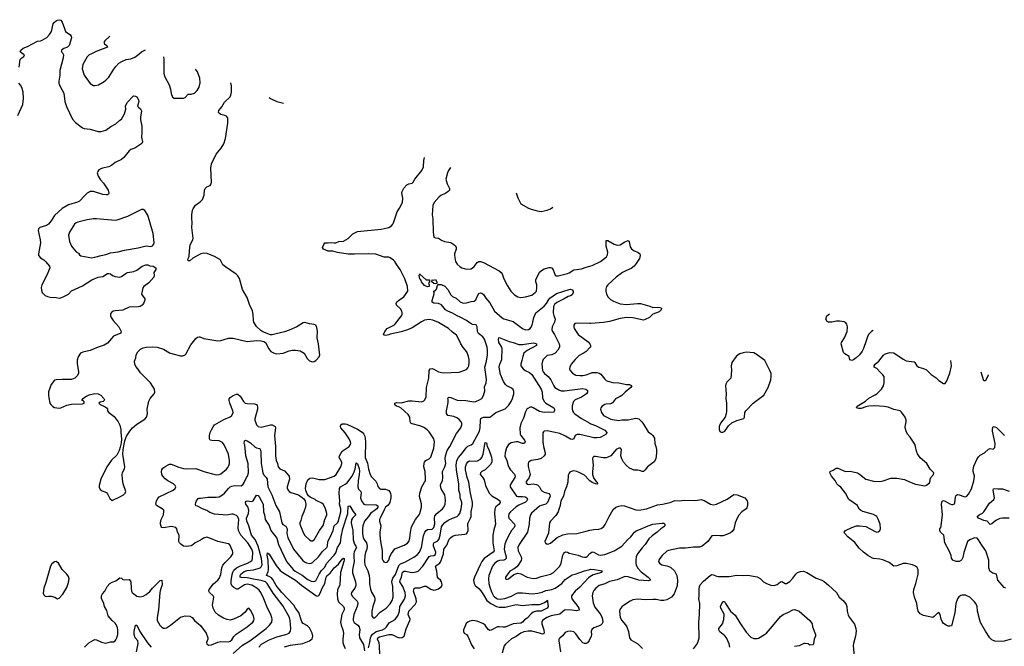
# Model space of a CAD drawing. Header units: inches. Extents: x 1934316 to 2140091, y 524953 to 667329.
# Tile 308 of 384: x 2042661 to 2055331, y 652380 to 660442. Entities that reach past the tile are written whole.
import ezdxf

# ---------------------------------------------------------------- set-up
doc = ezdxf.new("R2010")
doc.units = ezdxf.units.IN
doc.header["$MEASUREMENT"] = 0
for name, color, linetype in [('C0645', 7, 'Continuous'), ('C0646', 7, 'Continuous'), ('C0655', 7, 'Continuous')]:
    doc.layers.add(name, color=color, linetype=linetype)

msp = doc.modelspace()

# ---------------------------------------------------------------- linework, layer by layer
at = {"layer": 'C0645', "color": 5}
for points, elevation in [([(2042656, 659830), (2042669, 659930), (2042688, 659952), (2042713, 659970), (2042722, 659990), (2042708, 660000)], 420), ([(2043219, 660000), (2043223, 659990), (2043220, 659950), (2043176, 659790), (2043179, 659730), (2043165, 659650), (2043166, 659626), (2043177, 659590), (2043230, 659495), (2043241, 659390), (2043263, 659323), (2043343, 659163), (2043378, 659118), (2043470, 659052), (2043490, 659044), (2043570, 659033), (2043670, 659005), (2043710, 659005), (2043770, 659021), (2043834, 659066), (2043898, 659101), (2043949, 659150), (2043970, 659164), (2043990, 659191), (2044010, 659230), (2044027, 659290), (2044024, 659330), (2044030, 659350), (2044050, 659381), (2044123, 659457), (2044130, 659461), (2044150, 659459), (2044170, 659450), (2044190, 659411), (2044194, 659390), (2044177, 659330), (2044190, 659315), (2044217, 659296), (2044229, 659270), (2044215, 659190), (2044214, 659154), (2044232, 659070), (2044235, 658990), (2044230, 658930), (2044242, 658870), (2044233, 658850), (2044220, 658840), (2044145, 658790), (2044090, 658770), (2044070, 658754), (2044003, 658670), (2043970, 658642), (2043890, 658605), (2043848, 658572), (2043810, 658551), (2043727, 658533), (2043699, 658521), (2043681, 658510), (2043665, 658490), (2043658, 658470), (2043670, 658430), (2043701, 658381), (2043740, 658340), (2043798, 658250), (2043808, 658212), (2043803, 658197), (2043792, 658188), (2043772, 658188), (2043730, 658195), (2043610, 658230), (2043570, 658232), (2043555, 658225), (2043530, 658210), (2043499, 658181), (2043433, 658107), (2043406, 658094), (2043290, 658059), (2043210, 658011), (2043110, 657924), (2043067, 657853), (2043030, 657810), (2043007, 657793), (2042921, 657770), (2042903, 657750), (2042901, 657730), (2042925, 657610), (2042929, 657570), (2042903, 657430), (2042905, 657410), (2042930, 657376), (2042970, 657352), (2042992, 657332), (2043043, 657270), (2043049, 657250), (2043016, 657164), (2042945, 657030), (2042937, 656997), (2042940, 656960), (2042951, 656931), (2042990, 656895), (2043021, 656881), (2043053, 656873), (2043130, 656868), (2043170, 656861), (2043190, 656864), (2043230, 656879), (2043291, 656910), (2043330, 656955), (2043470, 657018), (2043590, 657095), (2043670, 657129), (2043730, 657140), (2043790, 657175), (2043810, 657177), (2043830, 657172), (2043857, 657150), (2043890, 657138), (2043950, 657130), (2043970, 657136), (2044030, 657180), (2044050, 657190), (2044130, 657203), (2044170, 657219), (2044237, 657270), (2044284, 657290), (2044310, 657289), (2044337, 657277), (2044378, 657270), (2044413, 657250), (2044414, 657230), (2044386, 657190), (2044391, 657150), (2044387, 657130), (2044323, 657057), (2044257, 657010), (2044248, 656990), (2044228, 656910), (2044272, 656852), (2044272, 656832), (2044255, 656790), (2044239, 656770), (2044210, 656752), (2044190, 656747), (2044070, 656744), (2043990, 656705), (2043890, 656698), (2043866, 656690), (2043839, 656670), (2043831, 656649), (2043831, 656630), (2043838, 656610), (2043864, 656570), (2043936, 656490), (2043966, 656430), (2043964, 656410), (2043868, 656372), (2043790, 656279), (2043750, 656253), (2043670, 656227), (2043570, 656186), (2043475, 656165), (2043442, 656150), (2043414, 656106), (2043399, 656061), (2043399, 656019), (2043419, 655910), (2043416, 655890), (2043401, 655859), (2043369, 655831), (2043330, 655814), (2043290, 655811), (2043206, 655814), (2043130, 655809), (2043110, 655804), (2043066, 655750), (2043034, 655654), (2043030, 655610), (2043035, 655575), (2043050, 655510), (2043061, 655490), (2043087, 655467), (2043110, 655453), (2043170, 655444), (2043190, 655448), (2043270, 655481), (2043326, 655494), (2043470, 655501), (2043492, 655510), (2043490, 655526), (2043479, 655539), (2043458, 655550), (2043467, 655553), (2043478, 655570), (2043502, 655590), (2043554, 655614), (2043630, 655631), (2043671, 655630), (2043707, 655610), (2043742, 655570), (2043752, 655550), (2043750, 655543), (2043735, 655530), (2043697, 655523), (2043681, 655510), (2043698, 655490), (2043762, 655462), (2043778, 655450), (2043790, 655430), (2043793, 655410), (2043807, 655390), (2043877, 655337), (2043930, 655270), (2043950, 655226), (2043964, 655170), (2043963, 655130), (2043972, 655048), (2043968, 654992), (2043956, 654944), (2043942, 654898), (2043910, 654837), (2043844, 654776), (2043781, 654690), (2043707, 654530), (2043686, 654450), (2043686, 654426), (2043698, 654398), (2043722, 654382), (2043777, 654357), (2043790, 654342), (2043821, 654281), (2043850, 654256), (2043950, 654303), (2043996, 654330), (2044020, 654350), (2044027, 654370), (2043994, 654470), (2043984, 654530), (2043981, 654590), (2043985, 654615), (2044010, 654665), (2044013, 654690), (2043990, 654850), (2043991, 654910), (2044016, 655024), (2044037, 655083), (2044079, 655150), (2044113, 655190), (2044170, 655239), (2044270, 655303), (2044295, 655330), (2044308, 655370), (2044302, 655430), (2044324, 655536), (2044342, 655570), (2044391, 655630), (2044399, 655650), (2044396, 655690), (2044344, 655770), (2044217, 655897), (2044183, 655950), (2044158, 655978), (2044142, 656010), (2044140, 656050), (2044155, 656090), (2044162, 656130), (2044183, 656170), (2044217, 656203), (2044250, 656219), (2044291, 656229), (2044367, 656233), (2044430, 656228), (2044510, 656204), (2044590, 656157), (2044630, 656142), (2044730, 656118), (2044762, 656118), (2044790, 656128), (2044800, 656140), (2044862, 656258), (2044900, 656300), (2044930, 656341), (2044950, 656358), (2044970, 656363), (2044981, 656361), (2045030, 656342), (2045210, 656309), (2045250, 656313), (2045350, 656346), (2045410, 656346), (2045590, 656301), (2045710, 656313), (2045770, 656310), (2045803, 656303), (2045824, 656290), (2045869, 656209), (2045895, 656175), (2045918, 656158), (2045948, 656148), (2045970, 656145), (2046050, 656152), (2046130, 656180), (2046170, 656189), (2046210, 656190), (2046270, 656183), (2046321, 656150), (2046362, 656082), (2046390, 656051), (2046430, 656039), (2046450, 656043), (2046470, 656056), (2046516, 656104), (2046525, 656130), (2046513, 656193), (2046507, 656273), (2046491, 656350), (2046494, 656434), (2046483, 656483), (2046470, 656510), (2046450, 656521), (2046390, 656530), (2046330, 656544), (2046310, 656540), (2046228, 656492), (2046130, 656448), (2046070, 656427), (2045910, 656387), (2045888, 656388), (2045790, 656425), (2045763, 656443), (2045710, 656496), (2045674, 656550), (2045669, 656570), (2045667, 656650), (2045656, 656696), (2045619, 656779), (2045588, 656868), (2045530, 656970), (2045492, 657112), (2045470, 657145), (2045445, 657170), (2045310, 657263), (2045277, 657290), (2045246, 657346), (2045235, 657355), (2045170, 657397), (2045073, 657433), (2045030, 657440), (2044991, 657430), (2044888, 657372), (2044850, 657339), (2044830, 657339), (2044826, 657350), (2044830, 657370), (2044844, 657396), (2044845, 657470), (2044854, 657546), (2044889, 657610), (2044892, 657630), (2044878, 657770), (2044881, 657830), (2044876, 657890), (2044876, 657930), (2044887, 657993), (2044893, 658010), (2044925, 658055), (2044982, 658098), (2045015, 658130), (2045035, 658185), (2045039, 658250), (2045046, 658270), (2045070, 658292), (2045111, 658309), (2045125, 658330), (2045128, 658350), (2045120, 658530), (2045130, 658586), (2045190, 658710), (2045256, 658790), (2045290, 658846), (2045310, 658912), (2045341, 659110), (2045338, 659178), (2045333, 659190), (2045321, 659201), (2045302, 659210), (2045250, 659224), (2045234, 659234), (2045220, 659250), (2045226, 659274), (2045261, 659319), (2045299, 659381), (2045368, 659450), (2045378, 659470), (2045387, 659510), (2045386, 659590), (2045379, 659630)], 420), ([(2043575, 660000), (2043554, 659990), (2043530, 659966), (2043475, 659865), (2043467, 659810), (2043491, 659730), (2043570, 659621), (2043610, 659596), (2043630, 659595), (2043676, 659604), (2043750, 659647), (2043770, 659663), (2043810, 659701), (2043873, 659807), (2043899, 659841), (2043939, 659881), (2043975, 659905), (2044030, 659929), (2044090, 659940), (2044142, 659958), (2044193, 660000)], 440), ([(2044510, 659965), (2044516, 659930), (2044517, 659750), (2044530, 659705), (2044583, 659603), (2044603, 659550), (2044610, 659494), (2044627, 659447), (2044650, 659431), (2044770, 659432), (2044790, 659442), (2044830, 659482), (2044870, 659482), (2044910, 659498), (2044944, 659530), (2044970, 659572), (2044985, 659630), (2044979, 659690), (2044949, 659770), (2044923, 659806)], 440), ([(2042638, 659210), (2042700, 659350), (2042712, 659428), (2042707, 659510), (2042695, 659555), (2042675, 659595), (2042650, 659627)], 420), ([(2045872, 659439), (2045890, 659428), (2045970, 659391), (2046058, 659368)], 420), ([(2043496, 652370), (2043550, 652424), (2043610, 652460), (2043630, 652466), (2043650, 652463), (2043714, 652434), (2043750, 652423), (2043770, 652422), (2043830, 652436), (2043870, 652438), (2043890, 652449), (2043899, 652461), (2043913, 652490), (2043923, 652530), (2043925, 652590), (2043919, 652619), (2043902, 652662), (2043890, 652678), (2043852, 652710), (2043801, 652770), (2043781, 652841), (2043752, 652890), (2043742, 652930), (2043714, 652994), (2043715, 653030), (2043727, 653053), (2043756, 653090), (2043787, 653150), (2043822, 653190), (2043850, 653205), (2043898, 653222), (2043950, 653259), (2043970, 653257), (2043990, 653240), (2044010, 653234), (2044070, 653240), (2044076, 653236), (2044090, 653210), (2044095, 653130), (2044102, 653090), (2044110, 653070), (2044150, 653036), (2044170, 653026), (2044210, 653018), (2044250, 653025), (2044290, 653047), (2044335, 653085), (2044370, 653130), (2044450, 653210), (2044470, 653227), (2044490, 653231), (2044493, 653170), (2044472, 653110), (2044464, 653070), (2044447, 652850), (2044429, 652750), (2044432, 652710), (2044466, 652650), (2044490, 652625), (2044510, 652613), (2044530, 652613), (2044550, 652619), (2044601, 652650), (2044730, 652753), (2044790, 652771), (2044850, 652766), (2044879, 652750), (2044910, 652711), (2044990, 652646), (2045061, 652550), (2045082, 652490), (2045081, 652470), (2045067, 652427), (2045071, 652410), (2045090, 652396), (2045130, 652400), (2045210, 652435), (2045250, 652440), (2045350, 652437), (2045370, 652444), (2045390, 652465), (2045415, 652505), (2045445, 652535), (2045590, 652630), (2045661, 652690), (2045674, 652710), (2045678, 652730), (2045670, 652770), (2045630, 652844), (2045610, 652869), (2045590, 652859), (2045561, 652819), (2045506, 652774), (2045413, 652727), (2045370, 652718), (2045330, 652726), (2045283, 652743), (2045219, 652779), (2045177, 652817), (2045150, 652870), (2045142, 652910), (2045161, 653010), (2045153, 653030), (2045105, 653070), (2045094, 653090), (2045100, 653110), (2045156, 653184), (2045210, 653230), (2045228, 653252), (2045250, 653303), (2045262, 653390), (2045277, 653423), (2045304, 653456), (2045378, 653530), (2045403, 653570), (2045404, 653590), (2045398, 653610), (2045366, 653686), (2045350, 653698), (2045210, 653728), (2045110, 653773), (2045070, 653783), (2045027, 653773), (2044990, 653747), (2044921, 653710), (2044890, 653684), (2044870, 653674), (2044810, 653663), (2044770, 653669), (2044734, 653694), (2044719, 653710), (2044710, 653728), (2044713, 653810), (2044690, 653849), (2044683, 653890), (2044670, 653907), (2044610, 653920), (2044510, 653905), (2044490, 653910), (2044482, 653922), (2044473, 653950), (2044472, 653970), (2044484, 654010), (2044513, 654070), (2044518, 654118), (2044515, 654130), (2044496, 654150), (2044421, 654190), (2044413, 654210), (2044420, 654250), (2044437, 654283), (2044458, 654302), (2044637, 654390), (2044661, 654410), (2044669, 654430), (2044661, 654450), (2044641, 654470), (2044568, 654508), (2044535, 654535), (2044504, 654570), (2044492, 654592), (2044486, 654630), (2044491, 654650), (2044505, 654670), (2044541, 654699), (2044570, 654716), (2044590, 654723), (2044610, 654722), (2044710, 654684), (2044770, 654667), (2044810, 654664), (2044930, 654667), (2045030, 654629), (2045190, 654585), (2045230, 654590), (2045250, 654601), (2045323, 654657), (2045341, 654679), (2045354, 654706), (2045361, 654730), (2045362, 654770), (2045347, 654850), (2045294, 654974), (2045270, 655002), (2045230, 655022), (2045134, 655026), (2045113, 655033), (2045103, 655050), (2045104, 655090), (2045114, 655130), (2045130, 655166), (2045150, 655205), (2045170, 655229), (2045290, 655297), (2045370, 655331), (2045393, 655350), (2045409, 655390), (2045406, 655410), (2045364, 655510), (2045356, 655544), (2045358, 655562), (2045370, 655580), (2045410, 655608), (2045450, 655625), (2045470, 655624), (2045500, 655600), (2045540, 655530), (2045562, 655510), (2045590, 655502), (2045681, 655501), (2045707, 655490), (2045718, 655478), (2045723, 655463), (2045722, 655430), (2045688, 655308), (2045689, 655289), (2045704, 655244), (2045710, 655230), (2045730, 655210), (2045770, 655201), (2045890, 655230), (2045910, 655229), (2045950, 655210), (2045954, 655190), (2045940, 655090), (2045952, 654952), (2045952, 654830), (2045961, 654770), (2045978, 654730), (2045987, 654690), (2046010, 654664), (2046070, 654637), (2046130, 654570), (2046135, 654530), (2046102, 654430), (2046104, 654410), (2046114, 654390), (2046130, 654371), (2046150, 654357), (2046250, 654327), (2046296, 654296), (2046317, 654277), (2046336, 654250), (2046344, 654210), (2046339, 654170), (2046319, 654110), (2046292, 654048), (2046280, 654000), (2046266, 653970), (2046267, 653950), (2046310, 653842), (2046330, 653807), (2046390, 653749), (2046410, 653736), (2046430, 653735), (2046452, 653750), (2046518, 653870), (2046565, 653935), (2046588, 654012), (2046612, 654070), (2046613, 654090), (2046597, 654150), (2046570, 654203), (2046550, 654221), (2046476, 654256), (2046464, 654270), (2046400, 654300), (2046378, 654318), (2046362, 654342), (2046343, 654383), (2046338, 654410), (2046347, 654470), (2046370, 654520), (2046397, 654543), (2046430, 654547), (2046515, 654525), (2046590, 654524), (2046710, 654568), (2046734, 654590), (2046793, 654690), (2046806, 654730), (2046806, 654750), (2046772, 654810), (2046775, 654830), (2046811, 654889), (2046899, 654950), (2046916, 654970), (2046922, 654990), (2046920, 655010), (2046902, 655050), (2046850, 655126), (2046794, 655190), (2046788, 655210), (2046793, 655230), (2046810, 655243), (2046850, 655244), (2046870, 655238), (2047010, 655174), (2047070, 655134), (2047091, 655111), (2047103, 655083), (2047113, 655013), (2047109, 654810), (2047138, 654738), (2047150, 654661), (2047170, 654590), (2047190, 654562), (2047244, 654504), (2047260, 654470), (2047270, 654435), (2047290, 654410), (2047310, 654402), (2047370, 654400), (2047390, 654394), (2047410, 654383), (2047430, 654359), (2047435, 654345), (2047439, 654330), (2047438, 654290), (2047424, 654230), (2047403, 654197), (2047370, 654168), (2047350, 654135), (2047299, 654030), (2047293, 654010), (2047292, 653990), (2047309, 653930), (2047297, 653850), (2047296, 653810), (2047305, 653730), (2047326, 653614), (2047326, 653506), (2047338, 653478), (2047348, 653468), (2047370, 653459), (2047390, 653463), (2047410, 653487), (2047425, 653535), (2047445, 653575), (2047487, 653633), (2047610, 653680), (2047650, 653706), (2047670, 653730), (2047680, 653770), (2047690, 653850), (2047704, 653916), (2047753, 654010), (2047802, 654070), (2047810, 654087), (2047830, 654170), (2047831, 654211), (2047808, 654308), (2047812, 654350), (2047837, 654430), (2047872, 654490), (2047882, 654510), (2047884, 654530), (2047878, 654630), (2047863, 654690), (2047865, 654735), (2047870, 654750), (2047889, 654770), (2047930, 654791), (2047950, 654815), (2047970, 654863), (2047990, 654930), (2048001, 655010), (2047990, 655050), (2047930, 655139), (2047906, 655166), (2047871, 655191), (2047844, 655204), (2047810, 655217), (2047710, 655241), (2047695, 655250), (2047687, 655267), (2047680, 655330), (2047661, 655361), (2047570, 655443), (2047540, 655460), (2047509, 655470), (2047487, 655487), (2047489, 655510), (2047510, 655516), (2047570, 655514), (2047670, 655539), (2047710, 655540), (2047830, 655527), (2047862, 655538), (2047873, 655550), (2047890, 655590), (2047897, 655710), (2047925, 655830), (2047932, 655928), (2047944, 655950), (2047970, 655953), (2047990, 655947), (2048051, 655911), (2048110, 655898), (2048315, 655905), (2048390, 655933), (2048414, 655946), (2048430, 655961), (2048442, 655990), (2048446, 656026), (2048445, 656070), (2048437, 656110), (2048416, 656170), (2048370, 656224), (2048340, 656270), (2048305, 656345), (2048281, 656381), (2048230, 656422), (2048180, 656470), (2048050, 656547), (2047977, 656577), (2047930, 656583), (2047870, 656575), (2047830, 656555), (2047710, 656477), (2047650, 656452), (2047572, 656428), (2047430, 656398), (2047410, 656388), (2047370, 656377), (2047350, 656382), (2047345, 656390), (2047358, 656430), (2047390, 656470), (2047484, 656516), (2047574, 656630), (2047584, 656650), (2047585, 656670), (2047580, 656690), (2047561, 656721), (2047510, 656770), (2047508, 656790), (2047516, 656810), (2047536, 656830), (2047604, 656876), (2047657, 656950), (2047653, 657010), (2047619, 657110), (2047558, 657230), (2047513, 657290), (2047490, 657330), (2047470, 657350), (2047430, 657379), (2047410, 657387), (2047350, 657388), (2047245, 657425), (2047150, 657430), (2046970, 657424), (2046890, 657427), (2046750, 657448), (2046690, 657462), (2046630, 657464), (2046569, 657490), (2046558, 657510), (2046575, 657550), (2046590, 657570), (2046630, 657570), (2046670, 657577), (2046710, 657570), (2046730, 657573), (2046770, 657590), (2046830, 657592), (2046890, 657626), (2046950, 657687), (2047010, 657717), (2047313, 657747), (2047390, 657763), (2047412, 657770), (2047444, 657790), (2047462, 657810), (2047472, 657830), (2047517, 657970), (2047550, 658015), (2047587, 658090), (2047593, 658147), (2047580, 658210), (2047585, 658230), (2047606, 658274), (2047644, 658316), (2047670, 658329), (2047710, 658338), (2047725, 658350), (2047748, 658392), (2047838, 658502), (2047858, 658550), (2047861, 658630), (2047869, 658669)], 380), ([(2048204, 658540), (2048179, 658501), (2048165, 658470), (2048147, 658390), (2048161, 658330), (2048193, 658270), (2048191, 658250), (2048174, 658230), (2048145, 658210), (2048081, 658179), (2048058, 658162), (2047997, 658090), (2047979, 658050), (2047969, 657930), (2047978, 657878), (2047980, 657710), (2047990, 657646), (2048010, 657635), (2048050, 657633), (2048090, 657604), (2048129, 657589), (2048210, 657574), (2048250, 657550), (2048270, 657531), (2048279, 657510), (2048280, 657490), (2048258, 657430), (2048256, 657410), (2048270, 657330), (2048290, 657297), (2048330, 657262), (2048351, 657250), (2048410, 657232), (2048470, 657238), (2048490, 657248), (2048510, 657266), (2048550, 657320), (2048570, 657330), (2048590, 657330), (2048630, 657317), (2048833, 657210), (2048857, 657190), (2048870, 657171), (2048890, 657107), (2048938, 657018), (2048980, 656950), (2049030, 656902), (2049070, 656876), (2049110, 656866), (2049170, 656877), (2049250, 656899), (2049296, 656930), (2049311, 656949), (2049318, 656990), (2049314, 657030), (2049302, 657070), (2049304, 657096), (2049350, 657192), (2049390, 657225), (2049410, 657235), (2049474, 657254), (2049490, 657255), (2049509, 657249), (2049525, 657225), (2049550, 657154), (2049566, 657146), (2049590, 657145), (2049710, 657175), (2049730, 657184), (2049790, 657224), (2049890, 657236), (2049950, 657258), (2050000, 657271)], 380), ([(2049051, 658213), (2049071, 658150), (2049110, 658071), (2049210, 658017), (2049244, 658004), (2049321, 657981), (2049370, 657974), (2049450, 657991), (2049490, 658007), (2049521, 658032)], 420), ([(2045410, 652288), (2045530, 652396), (2045624, 652450), (2045835, 652610), (2045877, 652650), (2045904, 652690), (2045910, 652730), (2045907, 652747), (2045893, 652790), (2045850, 652872), (2045804, 652990), (2045764, 653070), (2045743, 653103), (2045713, 653130), (2045650, 653166), (2045590, 653180), (2045553, 653170), (2045490, 653126), (2045470, 653117), (2045457, 653117), (2045416, 653136), (2045395, 653155), (2045383, 653183), (2045383, 653223), (2045396, 653304), (2045405, 653335), (2045419, 653361), (2045452, 653388), (2045504, 653416), (2045594, 653450), (2045631, 653470), (2045651, 653489), (2045658, 653510), (2045660, 653590), (2045647, 653630), (2045596, 653710), (2045509, 653809), (2045478, 653870), (2045471, 653910), (2045482, 654010), (2045470, 654045), (2045450, 654064), (2045410, 654080), (2045390, 654081), (2045328, 654068), (2045170, 654082), (2045110, 654102), (2045070, 654126), (2045013, 654150), (2044950, 654185), (2044929, 654189), (2044925, 654205), (2044927, 654230), (2044936, 654250), (2044959, 654281), (2044970, 654287), (2044990, 654284), (2045081, 654299), (2045190, 654298), (2045230, 654305), (2045270, 654328), (2045296, 654350), (2045348, 654412), (2045370, 654432), (2045390, 654441), (2045430, 654449), (2045510, 654446), (2045536, 654464), (2045552, 654488), (2045578, 654550), (2045591, 654570), (2045604, 654610), (2045600, 654730), (2045572, 654830), (2045558, 654970), (2045551, 654990), (2045555, 655025), (2045566, 655034), (2045590, 655025), (2045630, 654998), (2045690, 654944), (2045710, 654934), (2045747, 654927), (2045756, 654916), (2045764, 654884), (2045769, 654730), (2045789, 654610), (2045800, 654590), (2045835, 654550), (2045845, 654530), (2045856, 654430), (2045905, 654330), (2045958, 654190), (2046003, 654110), (2046034, 653970), (2046048, 653948), (2046084, 653924), (2046096, 653910), (2046102, 653890), (2046099, 653830), (2046110, 653780), (2046185, 653630), (2046303, 653483), (2046325, 653465), (2046352, 653452), (2046390, 653446), (2046410, 653449), (2046430, 653459), (2046507, 653533), (2046560, 653600), (2046612, 653650), (2046621, 653670), (2046625, 653730), (2046657, 653783), (2046694, 653870), (2046710, 653930), (2046750, 653967), (2046758, 653982), (2046792, 654110), (2046793, 654150), (2046776, 654210), (2046782, 654250), (2046771, 654351), (2046777, 654410), (2046790, 654433), (2046850, 654465), (2046875, 654485), (2046935, 654565), (2046958, 654602), (2046979, 654661), (2046990, 654741), (2047010, 654728), (2047029, 654669), (2047032, 654632), (2047031, 654589), (2047017, 654510), (2047014, 654430), (2047022, 654402), (2047052, 654370), (2047056, 654356), (2047048, 654290), (2047061, 654250), (2047089, 654210), (2047104, 654204), (2047250, 654198), (2047269, 654189), (2047269, 654170), (2047255, 654150), (2047175, 654090), (2047149, 654051), (2047099, 653990), (2047077, 653930), (2047073, 653890), (2047074, 653826), (2047080, 653780), (2047090, 653757), (2047126, 653710), (2047133, 653670), (2047130, 653630), (2047112, 653588), (2047102, 653550), (2047098, 653470), (2047102, 653430), (2047140, 653350), (2047159, 653290), (2047164, 653250), (2047162, 653182), (2047174, 653114), (2047190, 653076), (2047227, 653010), (2047230, 652990), (2047230, 652970), (2047204, 652890), (2047193, 652833), (2047191, 652770), (2047210, 652748), (2047230, 652745), (2047237, 652750), (2047301, 652819), (2047379, 652870), (2047430, 652926), (2047453, 652970), (2047466, 653010), (2047462, 653150), (2047452, 653210), (2047454, 653230), (2047465, 653255), (2047496, 653304), (2047542, 653418), (2047561, 653439), (2047619, 653461), (2047734, 653526), (2047780, 653560), (2047807, 653590), (2047830, 653650), (2047858, 653802), (2047873, 653847), (2047890, 653868), (2047910, 653881), (2047970, 653888), (2047990, 653907), (2048005, 653955), (2047998, 654030), (2048003, 654057), (2048031, 654089), (2048104, 654150), (2048120, 654170), (2048136, 654210), (2048142, 654262), (2048131, 654330), (2048085, 654405), (2048075, 654450), (2048080, 654470), (2048103, 654510), (2048105, 654550), (2048100, 654630), (2048134, 654690), (2048145, 654730), (2048136, 654790), (2048140, 654830), (2048161, 654899), (2048196, 654950), (2048283, 655117), (2048337, 655190), (2048351, 655230), (2048350, 655250), (2048341, 655270), (2048318, 655298), (2048296, 655316), (2048250, 655336), (2048170, 655350), (2048161, 655361), (2048155, 655375), (2048154, 655410), (2048177, 655517), (2048175, 655555), (2048170, 655572), (2048178, 655582), (2048190, 655584), (2048210, 655580), (2048290, 655548), (2048401, 655541), (2048505, 655525), (2048533, 655530), (2048579, 655550), (2048609, 655570), (2048630, 655607), (2048646, 655666), (2048643, 655717), (2048664, 655770), (2048667, 655813), (2048646, 655970), (2048670, 656050), (2048682, 656130), (2048683, 656190), (2048678, 656230), (2048643, 656330), (2048620, 656360), (2048564, 656404), (2048554, 656430), (2048550, 656490), (2048534, 656514), (2048490, 656520), (2048470, 656530), (2048411, 656571), (2048330, 656614), (2048290, 656630), (2048230, 656664), (2048170, 656690), (2048142, 656710), (2048090, 656775), (2048050, 656789), (2047990, 656795), (2047968, 656808), (2047968, 656830), (2047984, 656870), (2047995, 656915), (2047995, 656935), (2047986, 656950), (2048010, 656958), (2048026, 656974), (2048038, 657022), (2048047, 657033), (2048087, 657033), (2048130, 657013), (2048170, 656970), (2048210, 656904), (2048230, 656880), (2048277, 656857), (2048330, 656813), (2048370, 656796), (2048410, 656797), (2048470, 656818), (2048510, 656819), (2048530, 656836), (2048552, 656890), (2048570, 656918), (2048590, 656928), (2048610, 656925), (2048630, 656907), (2048659, 656859), (2048710, 656799), (2048773, 656693), (2048870, 656605), (2048892, 656592), (2049010, 656560), (2049130, 656470), (2049170, 656452), (2049210, 656457), (2049230, 656469), (2049240, 656480), (2049256, 656510), (2049276, 656610), (2049303, 656670), (2049410, 656755), (2049441, 656790), (2049470, 656843), (2049483, 656857), (2049570, 656918), (2049730, 656970), (2049750, 656973), (2049770, 656966), (2049783, 656950), (2049784, 656930), (2049770, 656904), (2049751, 656890), (2049718, 656882), (2049667, 656850), (2049575, 656805), (2049544, 656776), (2049532, 656750), (2049526, 656670), (2049534, 656634), (2049552, 656588), (2049544, 656550), (2049513, 656490), (2049510, 656450), (2049517, 656430), (2049542, 656390), (2049603, 656270), (2049608, 656250), (2049606, 656230), (2049588, 656190), (2049550, 656153), (2049510, 656129), (2049450, 656120), (2049430, 656105), (2049398, 656070), (2049388, 656050), (2049379, 656010), (2049389, 655930), (2049397, 655910), (2049413, 655890), (2049461, 655850), (2049495, 655810), (2049533, 655733), (2049549, 655710), (2049598, 655678), (2049630, 655667), (2049670, 655665), (2049770, 655681), (2049910, 655695), (2049947, 655687), (2049968, 655670), (2049968, 655650), (2049953, 655630), (2049890, 655585), (2049810, 655551), (2049789, 655531), (2049780, 655510), (2049771, 655470), (2049770, 655430), (2049776, 655410), (2049787, 655390), (2049807, 655370), (2049892, 655310), (2050000, 655249)], 360), ([(2050000, 656534), (2049843, 656537), (2049807, 656533), (2049791, 656510), (2049791, 656490), (2049797, 656470), (2049847, 656390), (2049977, 656297), (2050000, 656271)], 380), ([(2047150, 652361), (2047166, 652430), (2047174, 652490), (2047183, 652510), (2047203, 652537), (2047225, 652555), (2047250, 652570), (2047329, 652591), (2047360, 652610), (2047381, 652630), (2047417, 652683), (2047495, 652725), (2047530, 652779), (2047548, 652830), (2047555, 652890), (2047612, 652988), (2047625, 653030), (2047621, 653070), (2047592, 653150), (2047554, 653210), (2047557, 653230), (2047574, 653270), (2047588, 653332), (2047610, 653347), (2047630, 653347), (2047688, 653332), (2047710, 653331), (2047763, 653337), (2047790, 653348), (2047850, 653413), (2047930, 653535), (2047950, 653546), (2047990, 653550), (2048010, 653559), (2048015, 653590), (2047987, 653670), (2047985, 653695), (2047991, 653710), (2048041, 653739), (2048058, 653762), (2048073, 653810), (2048090, 653916), (2048100, 653940), (2048130, 653972), (2048176, 654004), (2048230, 654028), (2048290, 654048), (2048310, 654065), (2048324, 654090), (2048343, 654150), (2048353, 654210), (2048351, 654230), (2048331, 654290), (2048328, 654330), (2048311, 654390), (2048314, 654466), (2048281, 654650), (2048277, 654710), (2048288, 654770), (2048306, 654810), (2048360, 654870), (2048405, 654935), (2048430, 654953), (2048470, 654970), (2048492, 654990), (2048550, 655090), (2048578, 655150), (2048587, 655190), (2048589, 655291), (2048596, 655310), (2048610, 655321), (2048630, 655329), (2048710, 655330), (2048725, 655335), (2048790, 655386), (2048910, 655437), (2048950, 655476), (2048985, 655530), (2049005, 655570), (2049019, 655630), (2049018, 655658), (2049010, 655683), (2048990, 655702), (2048932, 655730), (2048913, 655750), (2048889, 655789), (2048850, 655879), (2048833, 655970), (2048842, 656010), (2048864, 656070), (2048872, 656208), (2048866, 656230), (2048828, 656290), (2048821, 656330), (2048825, 656350), (2048830, 656354), (2048962, 656302), (2049011, 656290), (2049084, 656264), (2049130, 656264), (2049270, 656284), (2049290, 656282), (2049311, 656270), (2049311, 656250), (2049190, 656185), (2049150, 656150), (2049134, 656110), (2049125, 656055), (2049110, 656010), (2049112, 655990), (2049139, 655950), (2049168, 655930), (2049223, 655903), (2049250, 655877), (2049371, 655690), (2049383, 655650), (2049390, 655576), (2049409, 655529), (2049430, 655507), (2049535, 655450), (2049545, 655430), (2049545, 655415), (2049530, 655390), (2049470, 655394), (2049410, 655390), (2049350, 655403), (2049270, 655450), (2049250, 655455), (2049230, 655455), (2049200, 655440), (2049189, 655430), (2049170, 655396), (2049146, 655314), (2049110, 655247), (2049098, 655190), (2049101, 655110), (2049112, 655090), (2049158, 655030), (2049166, 655010), (2049161, 654999), (2049150, 654990), (2049130, 654991), (2049070, 655011), (2049052, 655012), (2048984, 654996), (2048950, 654978), (2048925, 654935), (2048907, 654870), (2048906, 654826), (2048929, 654770), (2048946, 654706), (2048958, 654678), (2048976, 654650), (2049030, 654595), (2049038, 654570), (2049032, 654550), (2048980, 654470), (2048972, 654450), (2048972, 654430), (2049053, 654313), (2049070, 654306), (2049130, 654308), (2049164, 654304), (2049188, 654290), (2049195, 654270), (2049188, 654250), (2049170, 654235), (2049084, 654196), (2049050, 654173), (2048976, 654110), (2048957, 654083), (2048951, 654050), (2048957, 654030), (2048971, 654010), (2049029, 653950), (2049033, 653930), (2049025, 653910), (2048990, 653868), (2048967, 653833), (2048925, 653750), (2048904, 653696), (2048897, 653630), (2048903, 653590), (2048920, 653530), (2048920, 653510), (2048910, 653498), (2048893, 653490), (2048837, 653483), (2048810, 653475), (2048770, 653446), (2048744, 653410), (2048700, 653290), (2048692, 653250), (2048699, 653190), (2048714, 653130), (2048736, 653070), (2048759, 653030), (2048776, 653010), (2048810, 652992), (2048850, 652988), (2048904, 652996), (2048990, 653025), (2049050, 653060), (2049070, 653067), (2049130, 653068), (2049254, 653054), (2049330, 653062), (2049383, 653077), (2049430, 653097), (2049510, 653112), (2049552, 653130), (2049636, 653190), (2049682, 653238), (2049770, 653299), (2049810, 653306), (2049930, 653350), (2050000, 653370)], 340), ([(2050000, 656224), (2049949, 656171), (2049926, 656154), (2049860, 656120), (2049810, 656072), (2049759, 656010), (2049739, 655970), (2049737, 655950), (2049747, 655930), (2049775, 655895), (2049818, 655870), (2049870, 655862), (2049910, 655862), (2049950, 655872), (2050000, 655891)], 380), ([(2050000, 655074), (2049870, 655105), (2049836, 655104), (2049809, 655090), (2049790, 655049), (2049770, 655039), (2049750, 655044), (2049685, 655085), (2049610, 655120), (2049450, 655153), (2049412, 655150), (2049400, 655140), (2049393, 655127), (2049395, 655010), (2049403, 654950), (2049424, 654870), (2049422, 654850), (2049410, 654830), (2049370, 654798), (2049330, 654784), (2049243, 654770), (2049210, 654750), (2049205, 654730), (2049205, 654695), (2049230, 654590), (2049218, 654550), (2049187, 654510), (2049176, 654490), (2049190, 654466), (2049210, 654462), (2049270, 654471), (2049310, 654463), (2049330, 654453), (2049352, 654432), (2049373, 654390), (2049382, 654382), (2049410, 654363), (2049470, 654345), (2049485, 654330), (2049488, 654310), (2049454, 654230), (2049442, 654218), (2049430, 654210), (2049370, 654193), (2049350, 654181), (2049249, 654091), (2049233, 654070), (2049220, 654030), (2049217, 653950), (2049197, 653850), (2049088, 653690), (2049072, 653650), (2049075, 653610), (2049116, 653530), (2049119, 653510), (2049114, 653486), (2049077, 653423), (2049058, 653402), (2049025, 653375), (2048970, 653346), (2048954, 653330), (2048911, 653270), (2048912, 653250), (2048930, 653241), (2048950, 653248), (2049018, 653302), (2049070, 653320), (2049110, 653314), (2049191, 653270), (2049270, 653254), (2049310, 653257), (2049370, 653277), (2049490, 653306), (2049532, 653328), (2049612, 653410), (2049629, 653450), (2049650, 653551), (2049658, 653570), (2049672, 653588), (2049690, 653594), (2049710, 653589), (2049730, 653580), (2049850, 653554), (2049901, 653530), (2049930, 653525), (2049950, 653527), (2049965, 653535), (2050000, 653573)], 360), ([(2047295, 652265), (2047292, 652392), (2047285, 652425), (2047264, 652470), (2047270, 652490), (2047290, 652502), (2047410, 652530), (2047451, 652531), (2047480, 652520), (2047510, 652501), (2047550, 652489), (2047585, 652495), (2047608, 652512), (2047634, 652606), (2047682, 652710), (2047685, 652730), (2047661, 652790), (2047668, 652830), (2047750, 652917), (2047767, 652950), (2047765, 652990), (2047731, 653089), (2047736, 653124), (2047750, 653131), (2047810, 653134), (2047870, 653155), (2047890, 653155), (2047950, 653113), (2047990, 653102), (2048010, 653105), (2048050, 653121), (2048089, 653151), (2048096, 653170), (2048095, 653190), (2048089, 653210), (2048076, 653230), (2048051, 653251), (2048038, 653270), (2048028, 653348), (2048012, 653410), (2048033, 653430), (2048058, 653442), (2048076, 653464), (2048115, 653570), (2048120, 653630), (2048157, 653683), (2048190, 653760), (2048203, 653777), (2048230, 653796), (2048270, 653810), (2048390, 653821), (2048412, 653828), (2048421, 653839), (2048432, 653870), (2048426, 653954), (2048431, 653970), (2048464, 654030), (2048470, 654050), (2048472, 654110), (2048490, 654190), (2048490, 654230), (2048460, 654370), (2048442, 654490), (2048418, 654550), (2048399, 654650), (2048400, 654690), (2048410, 654729), (2048427, 654753), (2048450, 654765), (2048530, 654760), (2048554, 654766), (2048591, 654789), (2048609, 654810), (2048627, 654850), (2048650, 655003), (2048670, 654998), (2048677, 654950), (2048697, 654910), (2048732, 654812), (2048738, 654778), (2048737, 654750), (2048721, 654719), (2048651, 654649), (2048607, 654630), (2048590, 654613), (2048587, 654590), (2048618, 654558), (2048640, 654520), (2048655, 654450), (2048703, 654350), (2048737, 654317), (2048818, 654270), (2048838, 654250), (2048845, 654230), (2048833, 654210), (2048787, 654173), (2048775, 654150), (2048773, 654090), (2048785, 653950), (2048762, 653878), (2048750, 653810), (2048751, 653710), (2048765, 653610), (2048754, 653590), (2048640, 653510), (2048609, 653471), (2048585, 653430), (2048512, 653270), (2048503, 653230), (2048510, 653188), (2048524, 653164), (2048570, 653124), (2048594, 653094), (2048630, 653043), (2048673, 652970), (2048722, 652930), (2048795, 652890), (2048830, 652882), (2048910, 652882), (2049050, 652919), (2049130, 652907), (2049250, 652919), (2049350, 652919), (2049375, 652925), (2049416, 652944), (2049430, 652956), (2049442, 652958), (2049450, 652972), (2049455, 652970), (2049453, 652947), (2049460, 652890), (2049448, 652870), (2049390, 652840), (2049370, 652833), (2049310, 652832), (2049270, 652817), (2049243, 652797), (2049190, 652744), (2049159, 652721), (2049133, 652690), (2049110, 652676), (2049010, 652667), (2048907, 652627), (2048884, 652624), (2048830, 652632), (2048810, 652629), (2048730, 652587), (2048710, 652585), (2048690, 652597), (2048651, 652650), (2048630, 652670), (2048550, 652705), (2048490, 652713), (2048455, 652705), (2048428, 652690), (2048408, 652672), (2048397, 652650), (2048374, 652590), (2048371, 652570), (2048382, 652550), (2048411, 652531), (2048429, 652509), (2048477, 652397), (2048510, 652346)], 320), ([(2050000, 654511), (2049990, 654518), (2049930, 654581), (2049871, 654611), (2049830, 654627), (2049790, 654636), (2049770, 654633), (2049741, 654619), (2049730, 654609), (2049719, 654581), (2049715, 654490), (2049698, 654430), (2049671, 654370), (2049658, 654310), (2049624, 654250), (2049617, 654190), (2049601, 654139), (2049589, 654110), (2049559, 654061), (2049491, 653990), (2049479, 653970), (2049465, 653835), (2049421, 653730), (2049425, 653710), (2049430, 653705), (2049450, 653696), (2049470, 653699), (2049490, 653707), (2049579, 653781), (2049650, 653814), (2049710, 653827), (2049830, 653832), (2049950, 653863), (2050000, 653872)], 380), ([(2045738, 652370), (2045774, 652406), (2045861, 652459), (2045970, 652502), (2046087, 652533), (2046127, 652550), (2046145, 652575), (2046150, 652610), (2046143, 652710), (2046134, 652750), (2046050, 652896), (2045924, 653064), (2045847, 653190), (2045825, 653210), (2045770, 653227), (2045690, 653238), (2045590, 653260), (2045510, 653264), (2045498, 653270), (2045498, 653290), (2045508, 653310), (2045550, 653343), (2045590, 653355), (2045670, 653364), (2045730, 653379), (2045754, 653390), (2045770, 653404), (2045781, 653430), (2045775, 653510), (2045732, 653670), (2045692, 653752), (2045643, 653810), (2045610, 653930), (2045583, 653990), (2045581, 654030), (2045605, 654090), (2045610, 654130), (2045595, 654175), (2045573, 654210), (2045567, 654230), (2045570, 654241), (2045573, 654247), (2045589, 654251), (2045650, 654241), (2045667, 654250), (2045710, 654324), (2045730, 654319), (2045744, 654304), (2045793, 654210), (2045800, 654110), (2045813, 654070), (2045821, 654010), (2045870, 653933), (2045893, 653870), (2045971, 653771), (2045993, 653690), (2046094, 653470), (2046179, 653370), (2046206, 653346), (2046297, 653297), (2046370, 653238), (2046410, 653219), (2046448, 653212), (2046470, 653222), (2046476, 653230), (2046514, 653310), (2046545, 653355), (2046585, 653395), (2046612, 653450), (2046685, 653530), (2046710, 653551), (2046730, 653581), (2046753, 653650), (2046788, 653710), (2046797, 653790), (2046820, 653890), (2046882, 654090), (2046890, 654181), (2046910, 654186), (2046953, 654113), (2046985, 654070), (2046943, 654030), (2046933, 654007), (2046928, 653970), (2046929, 653949), (2046950, 653870), (2046954, 653750), (2046970, 653696), (2046988, 653670), (2046995, 653650), (2046966, 653594), (2046959, 653570), (2046959, 653530), (2046966, 653470), (2046944, 653364), (2046946, 653326), (2046982, 653210), (2046985, 653170), (2046982, 653150), (2046973, 653130), (2046930, 653070), (2046928, 653050), (2046942, 653022), (2047002, 652962), (2047010, 652950), (2047014, 652930), (2047005, 652890), (2046961, 652790), (2046952, 652732), (2046954, 652710), (2046967, 652687), (2047014, 652650), (2047030, 652630), (2047037, 652590), (2047029, 652530), (2047035, 652490), (2047085, 652405), (2047100, 652320)], 340), ([(2046069, 652371), (2046146, 652394), (2046304, 652416), (2046392, 652450), (2046424, 652476), (2046435, 652510), (2046426, 652550), (2046390, 652617), (2046365, 652645), (2046310, 652673), (2046293, 652693), (2046253, 652813), (2046210, 652870), (2046190, 652910), (2046036, 653070), (2045963, 653163), (2045918, 653238), (2045900, 653260), (2045870, 653280), (2045837, 653290), (2045857, 653343), (2045862, 653370), (2045860, 653490), (2045847, 653553), (2045850, 653581), (2045870, 653566), (2045961, 653421), (2046015, 653355), (2046048, 653328), (2046210, 653231), (2046287, 653167), (2046470, 653033), (2046490, 653025), (2046510, 653032), (2046530, 653062), (2046553, 653127), (2046589, 653190), (2046604, 653270), (2046614, 653286), (2046657, 653323), (2046710, 653388), (2046764, 653436), (2046810, 653500), (2046830, 653513), (2046835, 653510), (2046838, 653490), (2046834, 653470), (2046788, 653330), (2046780, 653170), (2046753, 653107), (2046745, 653050), (2046750, 652990), (2046763, 652950), (2046827, 652890), (2046838, 652870), (2046835, 652850), (2046807, 652790), (2046790, 652690), (2046796, 652650), (2046821, 652590), (2046829, 652550), (2046821, 652470), (2046821, 652430), (2046832, 652390), (2046851, 652350)], 320), ([(2050000, 653272), (2049980, 653260), (2049870, 653141), (2049810, 653090), (2049764, 653030), (2049761, 653010), (2049765, 652990), (2049845, 652890), (2049856, 652870), (2049860, 652850), (2049856, 652844), (2049825, 652835), (2049765, 652845), (2049690, 652848), (2049670, 652843), (2049610, 652794), (2049500, 652770), (2049444, 652750), (2049390, 652710), (2049380, 652690), (2049379, 652670), (2049408, 652590), (2049410, 652550), (2049400, 652540), (2049390, 652535), (2049349, 652550), (2049250, 652575), (2049206, 652574), (2049150, 652565), (2049110, 652548), (2049050, 652508), (2048990, 652477), (2048913, 652407), (2048896, 652384), (2048871, 652290)], 340), ([(2044166, 652310), (2044185, 652415), (2044180, 652450), (2044148, 652488), (2044136, 652530), (2044135, 652570), (2044150, 652651), (2044170, 652651), (2044207, 652570), (2044305, 652425), (2044355, 652370)], 360), ([(2050000, 652475), (2049990, 652453), (2049970, 652424), (2049950, 652414), (2049930, 652415), (2049910, 652426), (2049870, 652466), (2049819, 652539), (2049790, 652564), (2049754, 652574), (2049710, 652571), (2049682, 652558), (2049646, 652514), (2049610, 652484), (2049601, 652470), (2049597, 652450), (2049620, 652310)], 360)]:
    msp.add_lwpolyline(points, dxfattribs=dict(at, elevation=elevation))
for points, elevation in [([(2044250, 658002), (2044230, 658002), (2044047, 657910), (2043910, 657862), (2043890, 657859), (2043650, 657880), (2043610, 657878), (2043530, 657865), (2043410, 657838), (2043390, 657830), (2043367, 657813), (2043303, 657710), (2043288, 657670), (2043302, 657590), (2043329, 657529), (2043345, 657505), (2043390, 657457), (2043416, 657436), (2043430, 657416), (2043450, 657403), (2043590, 657380), (2043630, 657385), (2043710, 657410), (2043770, 657423), (2043830, 657443), (2043930, 657456), (2044010, 657476), (2044187, 657507), (2044290, 657532), (2044350, 657525), (2044370, 657531), (2044385, 657550), (2044392, 657570), (2044379, 657690), (2044310, 657928), (2044270, 657989)], 440), ([(2047910, 657005), (2047870, 657023), (2047830, 657069), (2047827, 657087), (2047820, 657100), (2047810, 657109), (2047805, 657130), (2047802, 657150), (2047809, 657171), (2047812, 657170), (2047890, 657094), (2047933, 657093), (2047934, 657070), (2047922, 657050), (2047931, 657031), (2047930, 657008)], 360), ([(2048010, 657042), (2047989, 657049), (2047966, 657070), (2047967, 657093), (2047990, 657092), (2048010, 657098), (2048031, 657070), (2048030, 657046)], 360), ([(2043130, 653469), (2043110, 653465), (2043077, 653443), (2043057, 653410), (2042999, 653201), (2042973, 653130), (2042964, 653064), (2042970, 653042), (2042990, 653025), (2043010, 653021), (2043030, 653026), (2043065, 653025), (2043114, 653014), (2043150, 652991), (2043170, 652998), (2043216, 653050), (2043270, 653138), (2043290, 653202), (2043296, 653250), (2043290, 653279), (2043270, 653309), (2043210, 653369), (2043159, 653450)], 420)]:
    msp.add_lwpolyline(points, close=True, dxfattribs=dict(at, elevation=elevation))
at = {"layer": 'C0646', "color": 5}
for points, elevation in [([(2042708, 660000), (2042666, 660030), (2042676, 660050), (2042705, 660075), (2042763, 660097), (2042890, 660167), (2042930, 660171), (2042950, 660179), (2043010, 660215), (2043045, 660250), (2043070, 660290), (2043092, 660390), (2043108, 660410), (2043130, 660427), (2043150, 660438), (2043170, 660442), (2043190, 660434), (2043207, 660410), (2043240, 660330), (2043251, 660290), (2043305, 660250), (2043322, 660230), (2043327, 660210), (2043297, 660110), (2043277, 660090), (2043230, 660071), (2043201, 660050), (2043199, 660030), (2043214, 660014), (2043219, 660000)], 420), ([(2043820, 660231), (2043815, 660225), (2043756, 660170), (2043743, 660150), (2043752, 660132), (2043781, 660110), (2043791, 660090), (2043646, 660034), (2043575, 660000)], 440), ([(2044193, 660000), (2044230, 660030), (2044280, 660054)], 440)]:
    msp.add_lwpolyline(points, dxfattribs=dict(at, elevation=elevation))
at = {"layer": 'C0655', "color": 5}
for points, elevation in [([(2050000, 657271), (2050030, 657279), (2050136, 657330), (2050211, 657389), (2050224, 657416), (2050228, 657450), (2050210, 657530), (2050207, 657573), (2050210, 657602), (2050230, 657599), (2050310, 657554), (2050350, 657543), (2050390, 657547), (2050450, 657584), (2050490, 657601), (2050506, 657586), (2050518, 657518), (2050533, 657493), (2050569, 657469), (2050616, 657450), (2050641, 657430), (2050645, 657410), (2050635, 657370), (2050595, 657305), (2050567, 657270), (2050530, 657241), (2050470, 657217), (2050420, 657190), (2050338, 657130), (2050228, 657030), (2050213, 657010), (2050203, 656977), (2050204, 656950), (2050214, 656910), (2050236, 656870), (2050263, 656843), (2050301, 656821), (2050390, 656785), (2050470, 656777), (2050610, 656792), (2050649, 656789), (2050770, 656758), (2050810, 656737), (2050870, 656742), (2050898, 656738), (2050919, 656730), (2050917, 656710), (2050890, 656684), (2050810, 656652), (2050764, 656610), (2050710, 656583), (2050690, 656578), (2050550, 656608), (2050470, 656610), (2050390, 656599), (2050250, 656560), (2050174, 656546), (2050010, 656534), (2050000, 656534)], 380), ([(2053643, 656442), (2053624, 656430), (2053583, 656390), (2053570, 656362), (2053556, 656310), (2053520, 656210), (2053503, 656177), (2053470, 656132), (2053427, 656090), (2053390, 656065), (2053370, 656059), (2053345, 656065), (2053333, 656110), (2053281, 656141), (2053261, 656161), (2053232, 656270), (2053235, 656290), (2053273, 656347), (2053308, 656430), (2053315, 656490), (2053305, 656525), (2053290, 656544), (2053270, 656555), (2053210, 656562), (2053170, 656564), (2053110, 656549), (2053069, 656549), (2053050, 656558), (2053035, 656590), (2053049, 656630), (2053082, 656658), (2053083, 656658)], 380), ([(2050000, 656271), (2050000, 656270), (2050008, 656250), (2050005, 656230), (2050000, 656224)], 380), ([(2055419, 652470), (2055330, 652445), (2055290, 652442), (2055210, 652448), (2055170, 652462), (2055147, 652487), (2055090, 652573), (2055027, 652687), (2055015, 652715), (2054986, 652830), (2054981, 652890), (2054963, 652930), (2054950, 652950), (2054886, 653010), (2054851, 653031), (2054830, 653038), (2054790, 653038), (2054770, 653032), (2054745, 653015), (2054729, 652991), (2054707, 652930), (2054695, 652810), (2054650, 652645), (2054630, 652637), (2054610, 652640), (2054584, 652650), (2054550, 652673), (2054530, 652701), (2054519, 652730), (2054508, 652788), (2054490, 652815), (2054470, 652806), (2054430, 652764), (2054410, 652750), (2054290, 652775), (2054250, 652798), (2054225, 652830), (2054213, 652870), (2054205, 652930), (2054177, 653010), (2054163, 653070), (2054168, 653110), (2054193, 653190), (2054222, 653310), (2054224, 653370), (2054212, 653392), (2054190, 653410), (2054149, 653430), (2054070, 653446), (2054030, 653444), (2053950, 653415), (2053910, 653413), (2053850, 653459), (2053770, 653493), (2053730, 653503), (2053650, 653510), (2053636, 653516), (2053575, 653550), (2053518, 653590), (2053464, 653644), (2053410, 653715), (2053320, 653790), (2053279, 653830), (2053269, 653850), (2053289, 653870), (2053368, 653910), (2053430, 653931), (2053470, 653931), (2053550, 653921), (2053670, 653858), (2053690, 653850), (2053710, 653853), (2053731, 653869), (2053738, 653890), (2053736, 653950), (2053710, 654014), (2053690, 654049), (2053679, 654059), (2053650, 654076), (2053510, 654114), (2053479, 654130), (2053464, 654144), (2053444, 654190), (2053331, 654270), (2053290, 654350), (2053230, 654427), (2053197, 654450), (2053178, 654470), (2053153, 654513), (2053107, 654570), (2053088, 654610), (2053090, 654631), (2053130, 654648), (2053168, 654672), (2053190, 654670), (2053290, 654629), (2053350, 654635), (2053441, 654610), (2053470, 654593), (2053550, 654530), (2053650, 654506), (2053730, 654500), (2053773, 654507), (2053870, 654542), (2053950, 654544), (2054047, 654527), (2054110, 654494), (2054190, 654466), (2054310, 654444), (2054330, 654451), (2054370, 654485), (2054379, 654510), (2054377, 654530), (2054384, 654550), (2054422, 654590), (2054424, 654610), (2054409, 654630), (2054378, 654658), (2054335, 654730), (2054250, 654806), (2054215, 654855), (2054200, 654890), (2054190, 654950), (2054180, 654980), (2054121, 655070), (2054087, 655110), (2054068, 655150), (2054056, 655190), (2054056, 655204), (2054070, 655270), (2054070, 655290), (2054055, 655330), (2054010, 655393), (2053990, 655409), (2053910, 655426), (2053837, 655457), (2053786, 655466), (2053666, 655474), (2053590, 655470), (2053550, 655462), (2053490, 655439), (2053460, 655440), (2053429, 655450), (2053437, 655470), (2053544, 655536), (2053590, 655574), (2053670, 655614), (2053691, 655629), (2053751, 655689), (2053776, 655730), (2053787, 655770), (2053784, 655850), (2053770, 655873), (2053730, 655910), (2053690, 655955), (2053655, 655970), (2053656, 655990), (2053670, 656010), (2053716, 656050), (2053775, 656125), (2053790, 656137), (2053830, 656153), (2053859, 656159), (2053910, 656157), (2054030, 656075), (2054070, 656054), (2054170, 656039), (2054181, 656030), (2054205, 655990), (2054233, 655973), (2054290, 655954), (2054330, 655935), (2054390, 655876), (2054454, 655834), (2054490, 655798), (2054550, 655762), (2054570, 655762), (2054590, 655794), (2054630, 655894), (2054652, 655988), (2054645, 656056)], 380), ([(2050000, 655891), (2050030, 655902), (2050090, 655904), (2050116, 655896), (2050141, 655881), (2050190, 655818), (2050210, 655801), (2050230, 655792), (2050293, 655773), (2050370, 655768), (2050470, 655747), (2050510, 655748), (2050535, 655735), (2050537, 655730), (2050524, 655710), (2050452, 655650), (2050410, 655608), (2050388, 655592), (2050330, 655564), (2050290, 655513), (2050277, 655503), (2050262, 655498), (2050210, 655496), (2050190, 655491), (2050155, 655470), (2050139, 655450), (2050136, 655430), (2050146, 655390), (2050175, 655350), (2050270, 655302), (2050290, 655296), (2050370, 655286), (2050410, 655293), (2050490, 655295), (2050590, 655314), (2050610, 655313), (2050630, 655306), (2050668, 655268), (2050690, 655238), (2050750, 655139), (2050790, 655111), (2050810, 655091), (2050830, 655058), (2050835, 654990), (2050848, 654950), (2050854, 654910), (2050856, 654870), (2050848, 654790), (2050827, 654753), (2050739, 654690), (2050710, 654649), (2050690, 654629), (2050670, 654629), (2050650, 654638), (2050615, 654645), (2050570, 654645), (2050510, 654673), (2050470, 654705), (2050433, 654750), (2050409, 654790), (2050396, 654830), (2050405, 654910), (2050393, 654930), (2050370, 654931), (2050336, 654910), (2050270, 654832), (2050230, 654812), (2050210, 654805), (2050170, 654804), (2050070, 654824), (2050050, 654821), (2050036, 654810), (2050031, 654790), (2050042, 654710), (2050031, 654630), (2050033, 654590), (2050050, 654539), (2050079, 654499), (2050091, 654490), (2050098, 654470), (2050093, 654467), (2050070, 654470), (2050029, 654489), (2050000, 654511)], 380), ([(2055124, 655871), (2055124, 655870), (2055090, 655795), (2055070, 655795), (2055035, 655905)], 360), ([(2050000, 655249), (2050010, 655243), (2050070, 655221), (2050190, 655159), (2050218, 655130), (2050208, 655110), (2050150, 655077), (2050130, 655067), (2050090, 655060), (2050050, 655062), (2050000, 655074)], 360), ([(2055350, 653129), (2055330, 653135), (2055250, 653229), (2055229, 653310), (2055182, 653322), (2055147, 653347), (2055131, 653390), (2055134, 653490), (2055092, 653610), (2055042, 653682), (2055001, 653750), (2054981, 653770), (2054950, 653776), (2054887, 653750), (2054859, 653730), (2054812, 653588), (2054798, 653522), (2054781, 653490), (2054750, 653472), (2054730, 653470), (2054710, 653473), (2054669, 653489), (2054652, 653512), (2054646, 653550), (2054624, 653610), (2054565, 653710), (2054552, 653810), (2054511, 653850), (2054500, 653870), (2054501, 653890), (2054513, 653910), (2054518, 653930), (2054534, 654070), (2054523, 654210), (2054532, 654248), (2054550, 654254), (2054570, 654249), (2054630, 654211), (2054650, 654203), (2054670, 654204), (2054689, 654211), (2054696, 654224), (2054702, 654298), (2054706, 654314), (2054715, 654325), (2054730, 654331), (2054750, 654330), (2054810, 654306), (2054830, 654303), (2054850, 654310), (2054870, 654336), (2054910, 654405), (2054941, 654510), (2054948, 654570), (2054931, 654630), (2054932, 654652), (2054941, 654699), (2054978, 654782), (2055001, 654819), (2055021, 654839), (2055077, 654870), (2055130, 654918), (2055150, 654923), (2055190, 654915), (2055210, 654939), (2055213, 654990), (2055179, 655150), (2055181, 655179), (2055190, 655207), (2055210, 655205), (2055230, 655193), (2055278, 655150), (2055332, 655090)], 360), ([(2055393, 654027), (2055310, 654029), (2055276, 654024), (2055221, 653999), (2055170, 653956), (2055150, 653949), (2055109, 653989), (2055070, 654000), (2054999, 654030), (2054984, 654050), (2055009, 654070), (2055050, 654093), (2055070, 654110), (2055139, 654221), (2055198, 654270), (2055205, 654290), (2055188, 654390), (2055192, 654408), (2055208, 654412), (2055250, 654405), (2055310, 654407), (2055395, 654375)], 340), ([(2050000, 653872), (2050050, 653881), (2050113, 653887), (2050144, 653896), (2050178, 653922), (2050195, 653945), (2050245, 654050), (2050300, 654140), (2050331, 654169), (2050370, 654185), (2050410, 654190), (2050446, 654186), (2050590, 654136), (2050630, 654130), (2050729, 654150), (2050870, 654199), (2050932, 654208), (2051030, 654230), (2051090, 654255), (2051150, 654253), (2051210, 654259), (2051363, 654257), (2051430, 654267), (2051470, 654254), (2051550, 654209), (2051590, 654201), (2051630, 654210), (2051766, 654274), (2051850, 654333), (2051892, 654330), (2051991, 654291), (2052011, 654270), (2052023, 654250), (2052027, 654230), (2052027, 654190), (2052019, 654161), (2052011, 654150), (2051952, 654108), (2051915, 654065), (2051894, 654030), (2051870, 653970), (2051850, 653885), (2051830, 653857), (2051810, 653841), (2051750, 653813), (2051710, 653802), (2051670, 653801), (2051610, 653806), (2051570, 653802), (2051516, 653730), (2051444, 653670), (2051410, 653654), (2051330, 653655), (2051230, 653643), (2051150, 653642), (2051010, 653613), (2050990, 653603), (2050930, 653550), (2050897, 653510), (2050885, 653490), (2050883, 653470), (2050894, 653450), (2050926, 653430), (2050990, 653416), (2051037, 653397), (2051086, 653350), (2051116, 653290), (2051127, 653230), (2051121, 653159), (2051084, 653056), (2051049, 653011), (2050990, 652977), (2050950, 652969), (2050910, 652970), (2050850, 652981), (2050810, 652984), (2050710, 652976), (2050615, 652985), (2050550, 652977), (2050518, 652962), (2050430, 652905), (2050410, 652889), (2050386, 652854), (2050381, 652830), (2050390, 652750), (2050410, 652711), (2050458, 652658), (2050475, 652630), (2050497, 652570), (2050507, 652490), (2050525, 652465), (2050616, 652410), (2050676, 652350)], 380), ([(2050000, 653573), (2050010, 653584), (2050030, 653594), (2050050, 653589), (2050110, 653558), (2050130, 653553), (2050190, 653561), (2050310, 653607), (2050408, 653670), (2050483, 653750), (2050527, 653790), (2050571, 653849), (2050594, 653866), (2050650, 653886), (2050750, 653931), (2050810, 653952), (2050930, 653965), (2050950, 653963), (2050963, 653950), (2050961, 653930), (2050950, 653919), (2050910, 653892), (2050866, 653850), (2050798, 653802), (2050756, 653764), (2050712, 653690), (2050670, 653648), (2050611, 653570), (2050595, 653530), (2050588, 653490), (2050589, 653450), (2050593, 653430), (2050612, 653390), (2050658, 653338), (2050750, 653270), (2050771, 653250), (2050778, 653230), (2050750, 653223), (2050630, 653231), (2050490, 653275), (2050450, 653277), (2050350, 653236), (2050250, 653214), (2050190, 653182), (2050119, 653161), (2050077, 653130), (2050050, 653098), (2050037, 653070), (2050028, 653030), (2050039, 652939), (2050062, 652882), (2050130, 652798), (2050148, 652768), (2050162, 652730), (2050164, 652690), (2050154, 652666), (2050144, 652656), (2050110, 652639), (2050050, 652617), (2050025, 652595), (2050017, 652570), (2050018, 652530), (2050014, 652506), (2050000, 652475)], 360), ([(2050000, 653370), (2050010, 653373), (2050058, 653370), (2050156, 653350), (2050147, 653330), (2050042, 653298), (2050000, 653272)], 340), ([(2051332, 652348), (2051370, 652399), (2051387, 652430), (2051404, 652490), (2051400, 652690), (2051410, 652790), (2051414, 652930), (2051400, 652990), (2051407, 653030), (2051403, 653110), (2051410, 653150), (2051419, 653170), (2051460, 653220), (2051547, 653290), (2051570, 653302), (2051590, 653300), (2051630, 653281), (2051650, 653277), (2051790, 653279), (2051890, 653294), (2051970, 653290), (2052030, 653296), (2052150, 653274), (2052190, 653253), (2052234, 653210), (2052270, 653188), (2052328, 653168), (2052370, 653164), (2052410, 653173), (2052450, 653208), (2052470, 653213), (2052510, 653190), (2052530, 653190), (2052570, 653214), (2052610, 653256), (2052650, 653310), (2052670, 653328), (2052710, 653344), (2052746, 653346), (2052790, 653330), (2052910, 653255), (2052983, 653230), (2053012, 653212), (2053070, 653166), (2053174, 653070), (2053207, 653010), (2053263, 652963), (2053298, 652918), (2053307, 652890), (2053309, 652830), (2053322, 652782), (2053338, 652750), (2053403, 652663), (2053422, 652610), (2053425, 652575), (2053417, 652510), (2053390, 652418), (2053386, 652390), (2053399, 652250)], 380), ([(2051800, 652370), (2051793, 652410), (2051756, 652490), (2051735, 652515), (2051670, 652568), (2051657, 652590), (2051656, 652610), (2051707, 652670), (2051724, 652724), (2051728, 652788), (2051724, 652804), (2051682, 652870), (2051678, 652890), (2051710, 652958), (2051730, 652958), (2051742, 652930), (2051810, 652831), (2051870, 652781), (2051930, 652682), (2052010, 652562), (2052070, 652499), (2052110, 652481), (2052150, 652479), (2052170, 652484), (2052246, 652530), (2052270, 652550), (2052350, 652641), (2052450, 652765), (2052484, 652790), (2052546, 652814), (2052610, 652850), (2052632, 652852), (2052670, 652842), (2052690, 652830), (2052831, 652710), (2052857, 652670), (2052865, 652630), (2052902, 652530), (2052901, 652510), (2052886, 652470), (2052876, 652410), (2052870, 652398), (2052830, 652395), (2052808, 652410), (2052770, 652418), (2052750, 652415), (2052693, 652387), (2052630, 652378)], 360)]:
    msp.add_lwpolyline(points, dxfattribs=dict(at, elevation=elevation))
at = {"layer": 'C0655', "color": 5, "elevation": 420}
msp.add_lwpolyline([(2052010, 656164), (2051970, 656157), (2051930, 656141), (2051907, 656130), (2051881, 656110), (2051827, 656030), (2051818, 655990), (2051821, 655930), (2051811, 655830), (2051762, 655779), (2051749, 655751), (2051745, 655730), (2051754, 655630), (2051749, 655570), (2051755, 655510), (2051756, 655404), (2051752, 655370), (2051738, 655330), (2051679, 655250), (2051662, 655210), (2051662, 655170), (2051670, 655143), (2051690, 655133), (2051710, 655134), (2051730, 655144), (2051750, 655163), (2051784, 655216), (2051826, 655254), (2051890, 655283), (2051978, 655310), (2051989, 655330), (2051993, 655390), (2052005, 655410), (2052099, 655510), (2052237, 655610), (2052292, 655710), (2052325, 655810), (2052332, 655850), (2052330, 655890), (2052316, 655930), (2052250, 656059), (2052150, 656132), (2052110, 656154)], close=True, dxfattribs=at)

doc.saveas('drawing.dxf')
